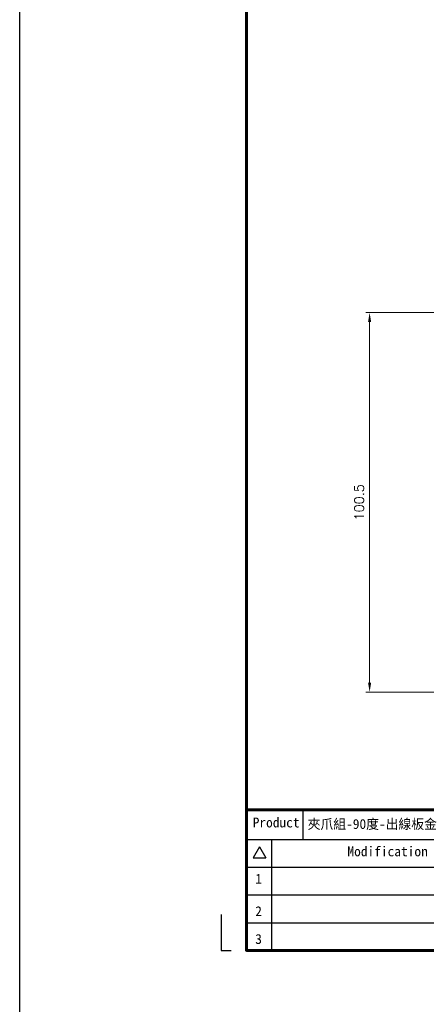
# Model space of a CAD drawing. Header units: millimetres. Extents: x 399 to 6233, y -1870 to 1602.
# Tile 553 of 656: x 5232 to 5339, y 84 to 345. Entities that reach past the tile are written whole.
import ezdxf
from ezdxf.enums import TextEntityAlignment as Align

# ---------------------------------------------------------------- set-up
doc = ezdxf.new("R2010")
doc.units = ezdxf.units.MM
doc.linetypes.add('SLD-實線', pattern=[0])
doc.layers.add('AM_5', color=3, linetype='Continuous', lineweight=25)
doc.layers.add('BORDER', color=7, linetype='Continuous')
doc.layers.add('圖框', color=7, linetype='SLD-實線')
doc.styles.add('尺寸標註', font='romans.shx', dxfattribs={"bigfont": 'CHINESET.SHX'})
doc.styles.add('標題欄', font='txt')
doc.dimstyles.new('CNS1$0', dxfattribs={"dimtxt": 2.5, "dimasz": 2.5, "dimexe": 1, "dimexo": 1, "dimgap": 1.5, "dimtad": 1, "dimtoh": 1, "dimdec": 1, "dimdsep": 46, "dimtxsty": '尺寸標註', "dimcen": 0, "dimclrd": 2, "dimclre": 2, "dimclrt": 1, "dimadec": 0, "dimazin": 2, "dimtp": 0.1, "dimtm": 0.1, "dimtfac": 0.71, "dimtdec": 1, "dimtmove": 0, "dimatfit": 0, "dimfxl": 0, "dimlwd": 13, "dimlwe": 13, "dimarcsym": 0})

# ---------------------------------------------------------------- blocks, each defined once
blk = doc.blocks.new('A4-英文圖框-橫式')
at = {"layer": 'BORDER', "color": 123, "linetype": 'Continuous', "lineweight": 60, "ltscale": 25.4}
blk.add_line((2151.7, -57.78), (2549.79, -57.78), dxfattribs=at)
at = {"layer": 'BORDER', "color": 60, "linetype": 'Continuous', "ltscale": 25.4}
for p, q in [((2166.7, -65.63), (2166.7, -57.78)), ((2151.7, -65.63), (2549.79, -65.63)), ((2155.17, -67.6), (2153.51, -70.48)), ((2155.17, -67.6), (2156.84, -70.48)), ((2158.28, -65.63), (2158.28, -95.06)), ((2151.7, -72.99), (2364.21, -72.99)), ((2153.51, -70.48), (2156.84, -70.48)), ((2151.7, -80.35), (2364.21, -80.35)), ((2151.7, -87.7), (2364.21, -87.7))]:
    blk.add_line(p, q, dxfattribs=at)
at = {"layer": 'BORDER', "color": 123, "linetype": 'Continuous', "ltscale": 25.4}
for p, q in [((2145.01, -85.54), (2145.01, -95.06)), ((2145.01, -95.06), (2147.66, -95.06))]:
    blk.add_line(p, q, dxfattribs=at)
at = {"layer": 'BORDER', "color": 123, "linetype": 'Continuous', "lineweight": 60, "ltscale": 25.4}
blk.add_lwpolyline([(2151.7, 188.79), (2555.09, 188.79), (2555.09, -95.06), (2151.7, -95.06)], close=True, dxfattribs=at)
at = {"layer": '圖框', "style": '標題欄'}
for s, height, p in [('Product', 2.605, (2153.34, -59.85)), ('Modification', 2.6053, (2178.41, -67.5)), ('1', 2.61, (2154.01, -74.74)), ('2', 2.61, (2154.01, -83.35)), ('3', 2.61, (2154.01, -90.71))]:
    blk.add_text(s, height=height, dxfattribs=at).set_placement(p, align=Align.TOP_LEFT)
blk = doc.blocks.new('*D299')
at = {"layer": 'AM_5', "color": 2, "lineweight": 13}
for p, q in [((5377.15, 267.2), (5323.26, 267.2)), ((5324.26, 264.7), (5324.26, 169.2)), ((5350.31, 166.7), (5323.26, 166.7))]:
    blk.add_line(p, q, dxfattribs=at)
at = {"layer": 'AM_5', "color": 2, "lineweight": -2}
for points in [[(5323.85, 264.7), (5324.68, 264.7), (5324.26, 267.2)], [(5323.85, 169.2), (5324.68, 169.2), (5324.26, 166.7)]]:
    blk.add_solid(points, dxfattribs=at)
at = {"layer": 'Defpoints', "color": 0, "lineweight": -2}
for p in [(5378.15, 267.2), (5324.26, 166.7), (5351.31, 166.7)]:
    blk.add_point(p, dxfattribs=at)
at = {"layer": 'AM_5', "color": 1, "insert": (5321.51, 216.95), "char_height": 2.5, "attachment_point": 5, "rotation": 90, "style": '尺寸標註'}
blk.add_mtext('100.5', dxfattribs=at)

msp = doc.modelspace()

# ---------------------------------------------------------------- linework, layer by layer
at = {"color": 2}
msp.add_lwpolyline([(5231.682, 905.937), (6233.463, 905.937), (6233.463, -859.484), (5231.682, -859.484)], close=True, dxfattribs=at)

# ---------------------------------------------------------------- block references
msp.add_blockref('A4-英文圖框-橫式', (3139.985, 193.288))

# ---------------------------------------------------------------- texts
at = {"layer": '圖框', "style": '標題欄'}
msp.add_text('夾爪組-90度-出線板金', height=2.60526, dxfattribs=at).set_placement((5307.873, 133.037), align=Align.TOP_LEFT)

# ---------------------------------------------------------------- dimensions: what is measured, and where the dimension line sits
at = {"layer": 'AM_5'}
dim = msp.add_linear_dim(base=(5324.262, 166.698), p1=(5378.146, 267.198), p2=(5351.311, 166.698), angle=90, dimstyle='CNS1$0', dxfattribs=at)
dim.commit()
dim.dimension.update_dxf_attribs({"geometry": '*D299', "text_midpoint": (5321.512, 216.948)})

doc.saveas('drawing.dxf')
